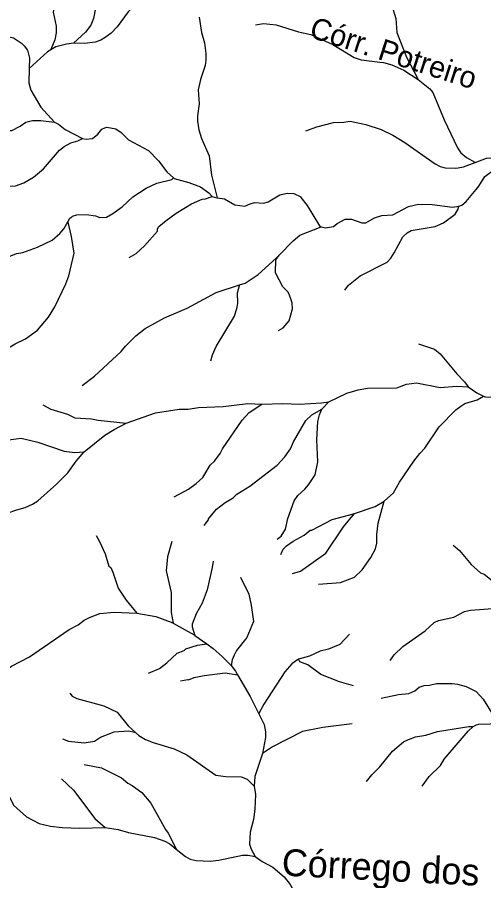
# Model space of a CAD drawing. Extents: x 393 to 446.6, y 8175.5 to 8231.
# Drawn here: x 398.73 to 402.2, y 8215.62 to 8222.05 of the extents above; entities that cross this region are included whole.
import ezdxf
from ezdxf.enums import TextEntityAlignment as Align

# ---------------------------------------------------------------- set-up
doc = ezdxf.new("R2010")
doc.units = 0
doc.header["$LTSCALE"] = 0.064
doc.linetypes.add('LONG_DASHED', pattern=[7.5, 6, -1.5])
doc.layers.add('61', color=7, linetype='Continuous')
doc.layers.add('7', color=7, linetype='Continuous', lineweight=25)
doc.layers.add('9', color=7, linetype='LONG_DASHED', lineweight=25)

msp = doc.modelspace()

# ---------------------------------------------------------------- linework, layer by layer
at = {"layer": '7'}
for points in [[(399.6822, 8222.4958), (399.6977, 8222.4653), (399.7058, 8222.4293), (399.7155, 8222.3356), (399.6783, 8222.2468), (399.617, 8222.1515), (399.5589, 8222.0885), (399.4765, 8221.9771), (399.4313, 8221.9302), (399.3861, 8221.898), (399.3538, 8221.8786), (399.3118, 8221.8641), (399.2343, 8221.8527), (399.1511, 8221.8568)], [(399.0458, 8222.4023), (399.034, 8222.2323), (399.0001, 8222.0869), (399.0211, 8221.9836), (399.0211, 8221.9319), (399.0114, 8221.8802), (398.9825, 8221.8078), (398.982, 8221.8066)], [(399.2115, 8222.4241), (399.2763, 8222.3356), (399.2956, 8222.2968), (399.315, 8222.1935), (399.315, 8222.116), (399.3005, 8222.0385), (399.2795, 8221.99), (399.2391, 8221.9367), (399.1511, 8221.8568)], [(400.0871, 8222.0488), (400.103, 8221.9351), (400.1256, 8221.8576), (400.1353, 8221.7801), (400.1353, 8221.7284), (400.1305, 8221.6897), (400.0966, 8221.5863), (400.0788, 8221.5088), (400.0869, 8221.4055), (400.074, 8221.3151), (400.074, 8221.2763), (400.0837, 8221.2117), (400.103, 8221.1471), (400.1612, 8221.0179), (400.1789, 8220.8726), (400.2193, 8220.7056)], [(398.4939, 8221.9794), (398.5207, 8221.9573), (398.5706, 8221.9319), (398.6078, 8221.9173), (398.7046, 8221.8947), (398.7644, 8221.856), (398.7838, 8221.8366), (398.8096, 8221.8027), (398.8241, 8221.7446), (398.8214, 8221.6662)], [(399.1511, 8221.8568), (399.0987, 8221.8498), (399.0195, 8221.8285), (398.982, 8221.8066)], [(398.982, 8221.8066), (398.9568, 8221.7919), (398.8214, 8221.6662)], [(398.8214, 8221.6662), (398.8177, 8221.5605), (398.8322, 8221.5056), (398.9065, 8221.3796), (399.0083, 8221.2673)], [(398.3952, 8221.3207), (398.4267, 8221.3056), (398.5125, 8221.244), (398.5658, 8221.2214), (398.6239, 8221.2068), (398.6917, 8221.2068), (398.7531, 8221.2375), (398.7951, 8221.2682), (398.8467, 8221.2811), (398.9081, 8221.2811), (399.0083, 8221.2673)], [(399.0083, 8221.2673), (399.0397, 8221.2522), (399.089, 8221.2133), (399.2178, 8221.1473)], [(399.2178, 8221.1473), (399.2457, 8221.1415), (399.2924, 8221.1455), (399.3328, 8221.1794), (399.3619, 8221.2165), (399.3829, 8221.2246), (399.399, 8221.2294), (399.4668, 8221.2181), (399.5056, 8221.1907), (399.5605, 8221.1374), (399.709, 8221.0566), (399.7833, 8220.9791), (399.8463, 8220.8968), (399.896, 8220.8524)], [(400.8805, 8221.2031), (400.9621, 8221.2343), (401.0849, 8221.265), (401.1624, 8221.2666), (401.2108, 8221.2763), (401.3271, 8221.2504), (401.4401, 8221.2133), (401.5273, 8221.1713), (401.6177, 8221.1164), (401.8422, 8220.9581), (401.8793, 8220.9388), (401.9181, 8220.9275), (401.9956, 8220.9242), (402.0136, 8220.9277), (402.0537, 8220.9355), (402.14, 8220.9681)], [(398.6663, 8220.7916), (398.7199, 8220.7928), (398.7822, 8220.816), (398.8532, 8220.858), (398.9275, 8220.921), (399.047, 8221.0599), (399.0825, 8221.0873), (399.131, 8221.1132), (399.1826, 8221.1293), (399.2178, 8221.1473)], [(402.14, 8220.9681), (402.2249, 8221.0001), (402.2507, 8221.0018), (402.2895, 8220.9921), (402.3076, 8220.9933)], [(402.0191, 8220.6416), (402.0413, 8220.6497), (402.0747, 8220.6772), (402.1471, 8220.7674), (402.1667, 8220.7918), (402.2135, 8220.8629), (402.2798, 8220.9129), (402.3716, 8220.9503), (402.3736, 8220.9511)], [(399.1098, 8220.5266), (399.1246, 8220.5522), (399.1374, 8220.5642), (399.1439, 8220.5674), (399.1762, 8220.5787), (399.2472, 8220.5803), (399.315, 8220.5706), (399.3473, 8220.5577), (399.3958, 8220.5609), (399.4442, 8220.5867), (399.5136, 8220.6384), (399.5928, 8220.7127), (399.6913, 8220.7773), (399.7704, 8220.8128), (399.8834, 8220.8419), (399.896, 8220.8524)], [(399.896, 8220.8524), (399.9, 8220.8489), (400.0094, 8220.8193), (400.095, 8220.7854), (400.158, 8220.7418), (400.1836, 8220.7156)], [(399.5654, 8220.2599), (399.6167, 8220.2902), (399.68, 8220.3461), (399.7752, 8220.456), (399.7768, 8220.4737), (399.7865, 8220.4915), (399.8414, 8220.5367), (399.9141, 8220.59), (400.0288, 8220.6594), (400.1095, 8220.6933), (400.1337, 8220.6965), (400.1836, 8220.7156)], [(400.1836, 8220.7156), (400.201, 8220.7086), (400.2193, 8220.7056)], [(400.2193, 8220.7056), (400.2742, 8220.6965), (400.3517, 8220.653), (400.426, 8220.6416), (400.4648, 8220.661), (400.4971, 8220.6691), (400.5681, 8220.6659), (400.6004, 8220.6739), (400.6876, 8220.7272), (400.7425, 8220.7402), (400.791, 8220.7369), (400.8426, 8220.7127), (400.8426, 8220.7062), (400.8894, 8220.6481), (400.9815, 8220.4972), (400.9931, 8220.4879)], [(400.9931, 8220.4879), (401.0258, 8220.4809), (401.0849, 8220.4899), (401.1139, 8220.5125), (401.1737, 8220.5448), (401.2205, 8220.5448), (401.298, 8220.5189), (401.327, 8220.5189), (401.39, 8220.5561), (401.4466, 8220.5722), (401.5273, 8220.577), (401.6452, 8220.64), (401.7179, 8220.6562), (401.8212, 8220.6546), (401.973, 8220.6352), (402.0191, 8220.6416)], [(401.1711, 8220.017), (401.1979, 8220.0542), (401.2835, 8220.1249), (401.4853, 8220.225), (401.5127, 8220.2541), (401.5386, 8220.2945), (401.6032, 8220.414), (401.6339, 8220.4447), (401.6629, 8220.4608), (401.8422, 8220.4915), (401.9052, 8220.5189), (401.9907, 8220.5835), (402.0133, 8220.6191), (402.0191, 8220.6416)], [(398.1528, 8219.1377), (398.2783, 8219.2594), (398.3655, 8219.3272), (398.4446, 8219.4225), (398.6368, 8219.5694), (398.7176, 8219.6179), (398.7934, 8219.6534), (398.8823, 8219.718), (398.9646, 8219.8149), (399.013, 8219.894), (399.0938, 8220.0652), (399.1164, 8220.1233), (399.1568, 8220.2913), (399.1358, 8220.4172), (399.1106, 8220.5232), (399.1098, 8220.5266)], [(398.4761, 8220.1787), (398.5254, 8220.2089), (398.7272, 8220.2912), (398.7725, 8220.2977), (398.8823, 8220.3381), (398.9921, 8220.3897), (399.0502, 8220.4382), (399.0792, 8220.4737), (399.1098, 8220.5266)], [(400.6811, 8220.2779), (400.7861, 8220.3849), (400.8345, 8220.4253), (400.9931, 8220.4879)], [(400.3874, 8220.0556), (400.4283, 8220.0689), (400.5261, 8220.133), (400.6595, 8220.2558), (400.6811, 8220.2779)], [(400.6771, 8219.7167), (400.7102, 8219.7374), (400.7554, 8219.7875), (400.7812, 8219.8779), (400.778, 8219.9231), (400.757, 8219.9877), (400.7473, 8220.0054), (400.7086, 8220.0426), (400.6553, 8220.1459), (400.6569, 8220.2428), (400.6804, 8220.2768), (400.6811, 8220.2779)], [(399.2156, 8219.3061), (399.3069, 8219.3773), (399.5056, 8219.5597), (399.5378, 8219.6001), (399.6137, 8219.676), (399.6832, 8219.7309), (399.8285, 8219.8116), (399.9964, 8219.8827), (400.2129, 8219.999), (400.3874, 8220.0556)], [(400.1728, 8219.4906), (400.1844, 8219.536), (400.2128, 8219.5969), (400.3485, 8219.823), (400.3695, 8219.8908), (400.3743, 8219.9199), (400.3727, 8219.9974), (400.3864, 8220.0515), (400.3874, 8220.0556)], [(401.9763, 8218.1182), (402.023, 8218.0774), (402.1118, 8217.974), (402.1813, 8217.9127), (402.2071, 8217.9013), (402.3034, 8217.8247), (402.3105, 8217.819), (402.3735, 8217.7883), (402.4364, 8217.7463), (402.4719, 8217.7108), (402.5157, 8217.6327)], [(401.5068, 8217.2606), (401.5386, 8217.3023), (401.6016, 8217.3636), (401.7695, 8217.4799), (401.8357, 8217.5429), (401.868, 8217.5574), (401.9827, 8217.5832), (402.0602, 8217.6236), (402.1054, 8217.6349), (402.3037, 8217.6483), (402.3928, 8217.6543), (402.4768, 8217.6446), (402.5157, 8217.6327)], [(401.4404, 8216.9797), (401.5693, 8217.0068), (401.6468, 8217.0132), (401.692, 8217.0326), (401.7243, 8217.0617), (401.7598, 8217.0729), (401.8018, 8217.0762), (401.8535, 8217.0891), (401.9698, 8217.0891), (402.0085, 8217.0826), (402.0731, 8217.0665), (402.149, 8217.0294), (402.2006, 8216.9713), (402.2781, 8216.8485), (402.2826, 8216.8438), (402.3072, 8216.8178), (402.339, 8216.801)], [(402.1259, 8216.7673), (402.1504, 8216.7801), (402.1678, 8216.7859), (402.2516, 8216.7888), (402.2666, 8216.7909), (402.339, 8216.801)], [(401.3328, 8216.3578), (401.3706, 8216.4093), (401.4304, 8216.469), (401.524, 8216.5837), (401.608, 8216.6531), (401.6436, 8216.6725), (401.6952, 8216.6919), (401.7728, 8216.7048), (401.86, 8216.7306), (402.0925, 8216.7694), (402.1259, 8216.7673)], [(401.7462, 8216.3239), (401.7986, 8216.3948), (401.8825, 8216.4771), (401.91, 8216.5239), (402.0876, 8216.7338), (402.1259, 8216.7673)]]:
    msp.add_lwpolyline(points, dxfattribs=at)
at = {"layer": '9'}
msp.add_line((400.0547, 8217.4462), (400.1421, 8217.3828), dxfattribs=at)
for points in [[(401.4766, 8222.342), (401.5, 8222.2731), (401.5176, 8222.1451), (401.5499, 8222.0385), (401.5563, 8221.9351), (401.6306, 8221.751), (401.7164, 8221.5846)], [(400.506, 8221.9915), (400.5649, 8222.0029), (400.6585, 8221.9932), (400.8265, 8221.9416), (400.9169, 8221.9206), (401.08, 8221.8463), (401.2399, 8221.7494), (401.2931, 8221.7317), (401.432, 8221.7153), (401.4579, 8221.7123), (401.5208, 8221.6945), (401.6102, 8221.6547), (401.7164, 8221.5846)], [(401.7164, 8221.5846), (401.8034, 8221.5169), (401.825, 8221.4883), (401.9102, 8221.2842), (402.0088, 8221.076), (402.0339, 8221.0393), (402.0748, 8221.0043), (402.1376, 8220.9694), (402.14, 8220.9681)], [(401.718, 8219.6176), (401.8373, 8219.5775), (401.8809, 8219.5436), (402.0037, 8219.395), (402.0615, 8219.3349), (402.0885, 8219.297)], [(402.2027, 8219.2289), (402.2185, 8219.2217), (402.2827, 8219.2205), (402.3622, 8219.2384), (402.3869, 8219.2478), (402.4558, 8219.274), (402.5101, 8219.3317), (402.5496, 8219.3977)], [(401.0502, 8219.185), (401.185, 8219.2513), (401.2689, 8219.2755), (401.34, 8219.2884), (401.558, 8219.2901), (401.629, 8219.3175), (401.7049, 8219.3272), (401.8793, 8219.2933), (402.0021, 8219.303), (402.0885, 8219.297)], [(402.0885, 8219.297), (402.1538, 8219.2514), (402.2027, 8219.2289)], [(401.4634, 8218.445), (401.5323, 8218.5092), (401.5773, 8218.5877), (401.6839, 8218.7443), (401.7275, 8218.8008), (401.7663, 8218.8395), (401.8728, 8218.9994), (401.9956, 8219.127), (402.0327, 8219.1544), (402.0634, 8219.1722), (402.1553, 8219.2), (402.2027, 8219.2289)], [(398.922, 8219.1622), (398.9824, 8219.1318), (399.1051, 8219.0931), (399.1616, 8219.0656), (399.286, 8219.0591), (399.3344, 8219.0479), (399.5439, 8219.0273)], [(399.5439, 8219.0273), (399.7607, 8219.1028), (399.9383, 8219.1302), (400.0045, 8219.1319), (400.0805, 8219.1431), (400.2645, 8219.1496), (400.4486, 8219.1722), (400.5538, 8219.1684)], [(399.9005, 8218.479), (400.0061, 8218.5359), (400.0643, 8218.578), (400.1127, 8218.6232), (400.1692, 8218.7136), (400.1999, 8218.7427), (400.2435, 8218.8008), (400.2596, 8218.8347), (400.4066, 8219.0495), (400.4583, 8219.106), (400.5538, 8219.1684)], [(400.5538, 8219.1684), (400.7086, 8219.1738), (400.8329, 8219.1689), (400.9977, 8219.177), (401.0502, 8219.185)], [(400.6656, 8218.1619), (400.696, 8218.1864), (400.7296, 8218.2373), (400.7473, 8218.318), (400.7925, 8218.4472), (400.82, 8218.4892), (400.8717, 8218.5343), (400.8991, 8218.5667), (400.9492, 8218.6426), (400.9686, 8218.7378), (400.9621, 8218.9026), (400.9686, 8219.0382), (400.9815, 8219.0899), (400.9996, 8219.1313), (401.0502, 8219.185)], [(400.124, 8218.2639), (400.1555, 8218.3059), (400.1547, 8218.3148), (400.2145, 8218.3874), (400.2791, 8218.4359), (400.3388, 8218.4714), (400.3663, 8218.4972), (400.4631, 8218.5586), (400.6666, 8218.7136), (400.7231, 8218.7766), (400.7651, 8218.8363), (400.7877, 8218.888), (400.8798, 8219.0463), (400.925, 8219.0898), (400.9996, 8219.1313)], [(399.231, 8218.8137), (399.3844, 8218.9364), (399.4523, 8218.9801), (399.5439, 8219.0273)], [(398.4585, 8218.7801), (398.5109, 8218.8315), (398.5722, 8218.8702), (398.6497, 8218.8993), (398.7611, 8218.9155), (398.8855, 8218.8847), (399.0809, 8218.817), (399.16, 8218.8089), (399.231, 8218.8137)], [(398.5117, 8218.307), (398.7289, 8218.3826), (398.7918, 8218.3987), (398.8467, 8218.4229), (398.8855, 8218.4488), (399.0244, 8218.5715), (399.1083, 8218.6571), (399.1713, 8218.7443), (399.231, 8218.8137)], [(400.9749, 8217.8287), (401.1381, 8217.84), (401.2414, 8217.8803), (401.2996, 8217.9353), (401.3642, 8218.0273), (401.3981, 8218.0919), (401.4094, 8218.1323), (401.4078, 8218.1985), (401.4175, 8218.2825), (401.4634, 8218.445)], [(401.2431, 8218.3553), (401.3951, 8218.4071), (401.4634, 8218.445)], [(400.6937, 8218.0491), (400.7124, 8218.0888), (400.7361, 8218.1129), (400.7861, 8218.1484), (400.8685, 8218.192), (400.9121, 8218.2291), (400.925, 8218.2308), (401.0752, 8218.3083), (401.234, 8218.3522), (401.2431, 8218.3553)], [(400.7815, 8217.907), (400.8394, 8217.9256), (401.0299, 8218.058), (401.1607, 8218.255), (401.2431, 8218.3553)], [(399.3198, 8218.1898), (399.3455, 8218.1466), (399.3861, 8218.0532), (399.4135, 8217.9627), (399.4296, 8217.9514), (399.4442, 8217.9175), (399.4829, 8217.798), (399.5427, 8217.7092), (399.6214, 8217.6126)], [(399.8821, 8218.1464), (399.8511, 8218.0322), (399.8414, 8217.9272), (399.877, 8217.7657), (399.8786, 8217.6172), (399.8931, 8217.5379)], [(400.19, 8217.9995), (400.1841, 8217.9528), (400.145, 8217.7851), (400.1079, 8217.6866), (400.0626, 8217.6075), (400.0352, 8217.53), (400.0352, 8217.5106), (400.0547, 8217.4463), (400.0547, 8217.4462)], [(400.3933, 8217.8804), (400.4551, 8217.7528), (400.4744, 8217.6721), (400.4906, 8217.5494), (400.4421, 8217.4315), (400.3647, 8217.334), (400.3472, 8217.3002), (400.332, 8217.2652), (400.3235, 8217.2212)], [(398.3528, 8216.8173), (398.3784, 8216.8808), (398.414, 8216.947), (398.4996, 8217.0358), (398.548, 8217.1037), (398.6045, 8217.1489), (398.6077, 8217.1569), (398.6901, 8217.2183), (398.8241, 8217.2877), (399.1196, 8217.4896), (399.1859, 8217.5251), (399.231, 8217.559), (399.2698, 8217.58), (399.3473, 8217.6091), (399.4539, 8217.6204), (399.6214, 8217.6126)], [(399.6214, 8217.6126), (399.764, 8217.5865), (399.8786, 8217.5461), (399.8931, 8217.5379)], [(399.8931, 8217.5379), (400.0496, 8217.4499), (400.0547, 8217.4462)], [(401.2046, 8217.4563), (401.1333, 8217.3798), (401.0493, 8217.3442), (400.9863, 8217.3297), (400.9072, 8217.291), (400.8249, 8217.27)], [(399.7096, 8217.1657), (399.7898, 8217.2005), (399.8463, 8217.2425), (399.9222, 8217.3136), (399.9738, 8217.3345), (399.9868, 8217.3475), (400.0726, 8217.3726), (400.1421, 8217.3828)], [(400.1421, 8217.3828), (400.1903, 8217.3478), (400.2564, 8217.2894), (400.3235, 8217.2212)], [(400.8249, 8217.27), (400.7764, 8217.2344), (400.7231, 8217.1763), (400.5674, 8216.9357), (400.5297, 8216.8638), (400.5295, 8216.8635)], [(401.2338, 8217.0699), (401.1301, 8217.102), (400.9912, 8217.1553), (400.8943, 8217.2264), (400.8362, 8217.249), (400.8249, 8217.27)], [(399.9474, 8217.1077), (400.0011, 8217.1182), (400.0062, 8217.1149), (400.0498, 8217.1327), (400.1224, 8217.1472), (400.2807, 8217.1666), (400.372, 8217.1524)], [(400.3235, 8217.2212), (400.3562, 8217.1792), (400.372, 8217.1524)], [(400.372, 8217.1524), (400.4664, 8216.9922), (400.5295, 8216.8635)], [(399.1237, 8217.0168), (399.1412, 8216.9947), (399.1762, 8216.9761), (399.3764, 8216.9228), (399.4765, 8216.8759), (399.5589, 8216.7726), (399.6125, 8216.7244)], [(400.5295, 8216.8635), (400.5694, 8216.7821), (400.581, 8216.729), (400.581, 8216.6854), (400.5583, 8216.5668)], [(401.2248, 8216.7874), (401.0057, 8216.7613), (400.8543, 8216.7311), (400.6311, 8216.6176), (400.5583, 8216.5668)], [(399.0678, 8216.6758), (399.1145, 8216.6594), (399.2311, 8216.6466), (399.3069, 8216.6596), (399.3506, 8216.6886), (399.4539, 8216.729), (399.5605, 8216.7371), (399.6085, 8216.7254), (399.6125, 8216.7244)], [(399.6125, 8216.7244), (399.638, 8216.7015), (399.6864, 8216.6725), (399.7429, 8216.6499), (399.8996, 8216.6031), (399.9933, 8216.5562), (400.2096, 8216.4061), (400.2839, 8216.3964), (400.3985, 8216.3932), (400.4423, 8216.3763), (400.4958, 8216.3236)], [(398.527, 8216.5734), (398.5527, 8216.5314), (398.6206, 8216.3544), (398.7046, 8216.1832), (398.7999, 8216.096), (398.8952, 8216.0459), (398.9792, 8216.025), (399.0664, 8216.0153), (399.1955, 8216.0104), (399.3877, 8216.0153)], [(400.5583, 8216.5668), (400.4999, 8216.3965), (400.4958, 8216.3236)], [(399.229, 8216.4846), (399.3586, 8216.461), (399.5072, 8216.3851), (399.554, 8216.3463), (399.5863, 8216.3301), (399.659, 8216.2769), (399.7268, 8216.1977), (399.835, 8216.0024), (399.856, 8215.9749), (399.9146, 8215.8562), (399.9149, 8215.8556)], [(399.062, 8216.3773), (399.1503, 8216.2946), (399.3086, 8216.0831), (399.3877, 8216.0153)], [(400.4958, 8216.3236), (400.5052, 8216.2629), (400.5003, 8216.1525), (400.4906, 8216.0767), (400.4648, 8215.9814), (400.4599, 8215.8926), (400.4728, 8215.8538), (400.5026, 8215.8008)], [(399.3877, 8216.0153), (399.4823, 8216.0014), (399.5605, 8215.9781), (399.7526, 8215.941), (399.8318, 8215.9135), (399.8673, 8215.8941), (399.9149, 8215.8556)], [(399.9149, 8215.8556), (399.9834, 8215.8002), (400.0191, 8215.7811), (400.0643, 8215.7698), (400.1676, 8215.765), (400.2322, 8215.7731), (400.4099, 8215.8102), (400.4519, 8215.8102), (400.5026, 8215.8008)], [(400.5026, 8215.8008), (400.554, 8215.7635), (400.6343, 8215.7198), (400.7183, 8215.6487), (400.7635, 8215.5922), (400.8265, 8215.4806)]]:
    msp.add_lwpolyline(points, dxfattribs=at)

# ---------------------------------------------------------------- texts
at = {"layer": '61'}
for s, height, rotation, p in [('Córr. Potreiro', 0.16, 342.214, (401.509, 8221.7072)), ('Córrego dos Bois', 0.2, 357.031, (401.7292, 8215.6051))]:
    msp.add_text(s, height=height, rotation=rotation, dxfattribs=at).set_placement(p, align=Align.CENTER)

doc.saveas('drawing.dxf')
